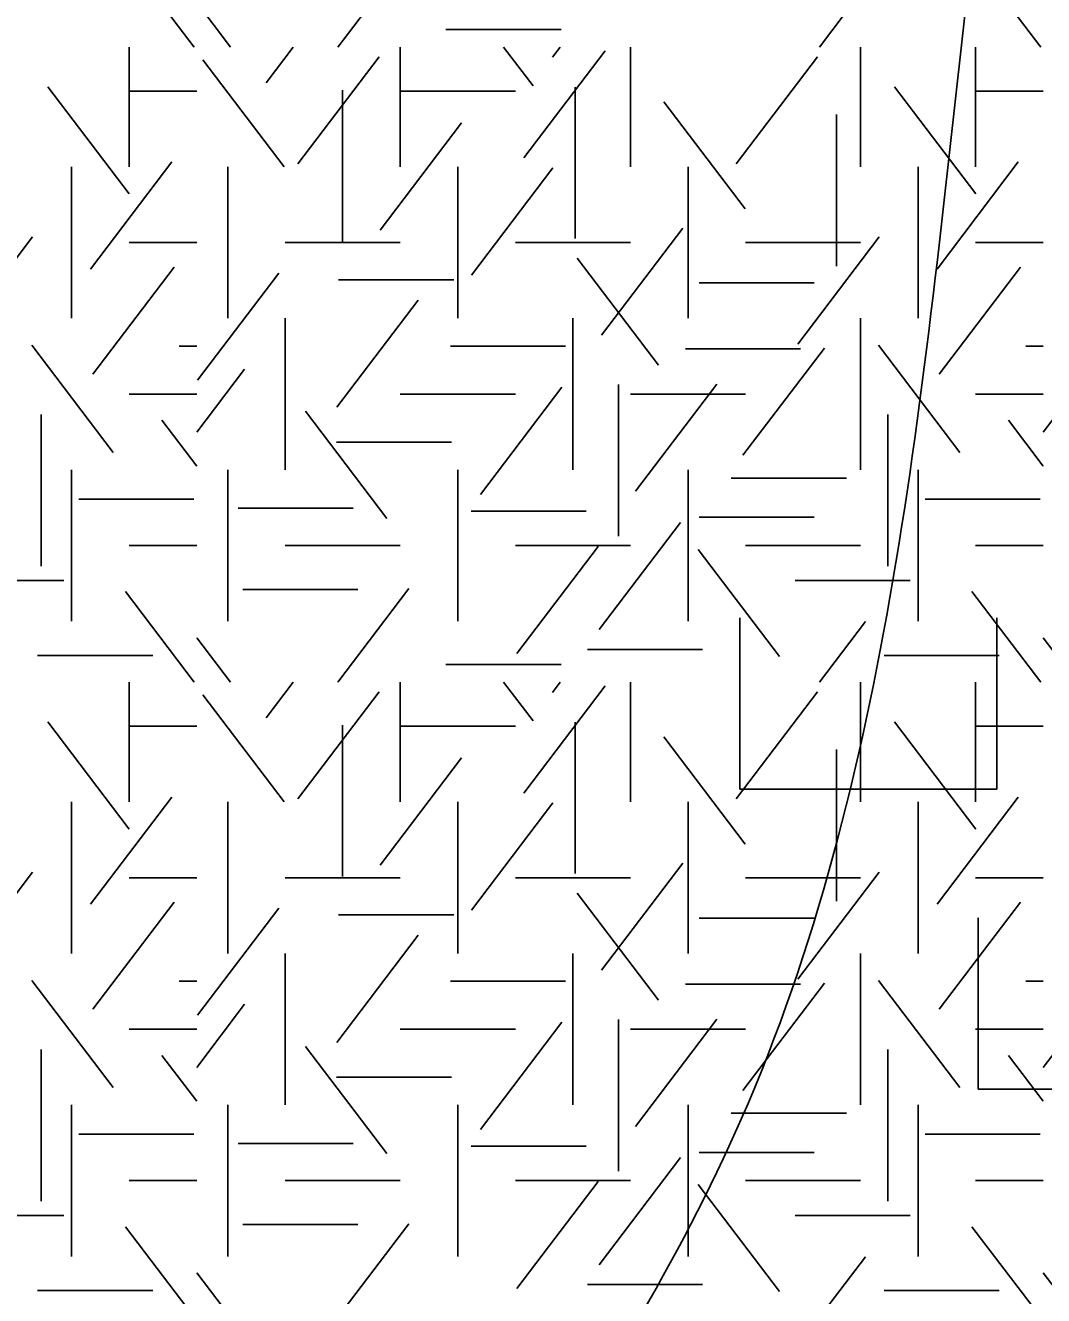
# Model space of a CAD drawing. Extents: x 419101 to 420177, y 4451541 to 4452254.
# Drawn here: x 419911.42 to 419923.3, y 4451670.27 to 4451685.09 of the extents above; entities that cross this region are included whole.
import ezdxf

# ---------------------------------------------------------------- set-up
doc = ezdxf.new("R2010")
doc.units = 0
doc.layers.add('3_HALİHAZIR', color=7, linetype='Continuous')
doc.layers.add('Level 41', color=7, linetype='Continuous')

msp = doc.modelspace()

# ---------------------------------------------------------------- linework, layer by layer
at = {"layer": '3_HALİHAZIR'}
for p, q in [((419919.754, 4451676.178), (419919.754, 4451678.178)), ((419922.754, 4451676.178), (419922.754, 4451678.178)), ((419919.754, 4451676.178), (419922.754, 4451676.178)), ((419922.534, 4451672.678), (419922.534, 4451674.678)), ((419922.534, 4451672.678), (419925.534, 4451672.678))]:
    msp.add_line(p, q, dxfattribs=at)
for points in [[(419863.518, 4451653.286), (419875.281, 4451661.721), (419884.647, 4451667.369), (419900.486, 4451675.908), (419910.541, 4451690.508), (419912.665, 4451698.792)], [(419903.245, 4451652.867), (419908.888, 4451656.212), (419913.846, 4451662.961), (419919.769, 4451672.327), (419922.386, 4451685.274), (419924.026, 4451697.625)]]:
    msp.add_spline(points, degree=3, dxfattribs=at)
at = {"layer": 'Level 41'}
for p, q in [((419913.385, 4451684.836), (419912.583, 4451685.892)), ((419915.061, 4451684.836), (419915.89, 4451685.927)), ((419923.264, 4451684.836), (419922.462, 4451685.892)), ((419920.681, 4451684.836), (419921.218, 4451685.542)), ((419913.808, 4451684.836), (419913.414, 4451685.354)), ((419916.323, 4451685.042), (419917.666, 4451685.042)), ((419912.626, 4451684.836), (419912.626, 4451683.438)), ((419912.626, 4451684.836), (419912.626, 4451683.438)), ((419914.224, 4451684.419), (419914.541, 4451684.836)), ((419915.79, 4451684.836), (419915.79, 4451683.438)), ((419917.339, 4451684.384), (419916.995, 4451684.836)), ((419917.232, 4451683.542), (419918.182, 4451684.792)), ((419917.565, 4451684.716), (419917.656, 4451684.836)), ((419918.476, 4451684.836), (419918.476, 4451683.438)), ((419921.162, 4451684.836), (419921.162, 4451683.438)), ((419922.505, 4451684.836), (419922.505, 4451683.438)), ((419922.505, 4451684.836), (419922.505, 4451683.438)), ((419914.435, 4451683.438), (419913.486, 4451684.688)), ((419914.595, 4451683.473), (419915.544, 4451684.723)), ((419919.709, 4451683.473), (419920.658, 4451684.723)), ((419912.627, 4451683.122), (419911.678, 4451684.371)), ((419912.626, 4451684.322), (419913.414, 4451684.322)), ((419915.115, 4451684.334), (419915.115, 4451682.567)), ((419915.79, 4451684.322), (419917.133, 4451684.322)), ((419917.832, 4451684.369), (419917.832, 4451682.602)), ((419922.506, 4451683.122), (419921.557, 4451684.371)), ((419922.505, 4451684.322), (419923.293, 4451684.322)), ((419919.816, 4451682.947), (419918.867, 4451684.196)), ((419920.88, 4451684.048), (419920.88, 4451682.281)), ((419915.555, 4451682.701), (419916.504, 4451683.951)), ((419911.955, 4451683.438), (419911.955, 4451681.671)), ((419911.955, 4451683.438), (419911.955, 4451681.671)), ((419912.175, 4451682.245), (419913.124, 4451683.495)), ((419913.776, 4451681.671), (419913.776, 4451683.438)), ((419916.462, 4451683.438), (419916.462, 4451681.671)), ((419916.621, 4451682.176), (419917.57, 4451683.426)), ((419919.148, 4451683.438), (419919.148, 4451681.671)), ((419921.834, 4451683.438), (419921.834, 4451681.671)), ((419921.834, 4451683.438), (419921.834, 4451681.671)), ((419922.054, 4451682.245), (419923.003, 4451683.495)), ((419918.138, 4451681.475), (419919.089, 4451682.724)), ((419910.55, 4451681.37), (419911.499, 4451682.62)), ((419912.626, 4451682.554), (419913.414, 4451682.554)), ((419914.447, 4451682.554), (419915.79, 4451682.554)), ((419917.133, 4451682.554), (419918.476, 4451682.554)), ((419919.819, 4451682.554), (419921.162, 4451682.554)), ((419920.429, 4451681.37), (419921.378, 4451682.62)), ((419922.505, 4451682.554), (419923.293, 4451682.554)), ((419912.201, 4451681.019), (419913.151, 4451682.268)), ((419918.804, 4451681.125), (419917.854, 4451682.374)), ((419922.08, 4451681.019), (419923.03, 4451682.268)), ((419913.424, 4451680.95), (419914.373, 4451682.199)), ((419915.071, 4451682.12), (419916.414, 4451682.12)), ((419919.279, 4451682.084), (419920.622, 4451682.084)), ((419915.049, 4451680.633), (419915.998, 4451681.883)), ((419914.447, 4451681.671), (419914.447, 4451679.904)), ((419917.805, 4451681.671), (419917.805, 4451679.904)), ((419921.162, 4451681.671), (419921.162, 4451679.904)), ((419912.44, 4451680.107), (419911.491, 4451681.356)), ((419922.319, 4451680.107), (419921.37, 4451681.356)), ((419913.21, 4451681.347), (419913.414, 4451681.347)), ((419916.377, 4451681.347), (419917.72, 4451681.347)), ((419919.119, 4451681.314), (419920.462, 4451681.314)), ((419919.789, 4451680.073), (419920.739, 4451681.323)), ((419923.089, 4451681.347), (419923.293, 4451681.347)), ((419913.414, 4451680.341), (419913.973, 4451681.077)), ((419923.293, 4451680.341), (419923.852, 4451681.077)), ((419912.626, 4451680.787), (419913.414, 4451680.787)), ((419915.79, 4451680.787), (419917.133, 4451680.787)), ((419916.726, 4451679.617), (419917.676, 4451680.867)), ((419918.337, 4451680.899), (419918.337, 4451679.131)), ((419918.476, 4451680.787), (419919.819, 4451680.787)), ((419918.537, 4451679.653), (419919.486, 4451680.902)), ((419922.505, 4451680.787), (419923.293, 4451680.787)), ((419911.601, 4451680.549), (419911.601, 4451678.781)), ((419913.414, 4451679.947), (419913.008, 4451680.481)), ((419915.634, 4451679.336), (419914.685, 4451680.586)), ((419921.48, 4451680.549), (419921.48, 4451678.781)), ((419923.293, 4451679.947), (419922.887, 4451680.481)), ((419915.044, 4451680.227), (419916.387, 4451680.227)), ((419911.955, 4451678.136), (419911.955, 4451679.904)), ((419913.776, 4451678.136), (419913.776, 4451679.904)), ((419916.462, 4451678.136), (419916.462, 4451679.904)), ((419919.148, 4451678.136), (419919.148, 4451679.904)), ((419921.834, 4451678.136), (419921.834, 4451679.904)), ((419919.653, 4451679.806), (419920.996, 4451679.806)), ((419912.037, 4451679.561), (419913.38, 4451679.561)), ((419913.899, 4451679.455), (419915.242, 4451679.455)), ((419921.916, 4451679.561), (419923.259, 4451679.561)), ((419916.616, 4451679.421), (419917.959, 4451679.421)), ((419918.112, 4451678.039), (419919.061, 4451679.289)), ((419919.279, 4451679.35), (419920.622, 4451679.35)), ((419912.626, 4451679.02), (419913.414, 4451679.02)), ((419914.447, 4451679.02), (419915.79, 4451679.02)), ((419917.133, 4451679.02), (419918.476, 4451679.02)), ((419917.152, 4451677.76), (419918.101, 4451679.009)), ((419919.819, 4451679.02), (419921.162, 4451679.02)), ((419922.505, 4451679.02), (419923.293, 4451679.02)), ((419920.215, 4451677.725), (419919.265, 4451678.974)), ((419910.519, 4451678.613), (419911.862, 4451678.613)), ((419920.398, 4451678.613), (419921.741, 4451678.613)), ((419913.385, 4451677.427), (419912.583, 4451678.483)), ((419913.953, 4451678.509), (419915.295, 4451678.509)), ((419915.061, 4451677.427), (419915.89, 4451678.518)), ((419923.264, 4451677.427), (419922.462, 4451678.483)), ((419920.681, 4451677.427), (419921.218, 4451678.133)), ((419913.808, 4451677.427), (419913.414, 4451677.945)), ((419923.687, 4451677.427), (419923.293, 4451677.945)), ((419917.975, 4451677.808), (419919.318, 4451677.808)), ((419911.558, 4451677.739), (419912.901, 4451677.739)), ((419921.437, 4451677.739), (419922.78, 4451677.739)), ((419916.323, 4451677.633), (419917.666, 4451677.633)), ((419912.626, 4451677.427), (419912.626, 4451676.029)), ((419912.626, 4451677.427), (419912.626, 4451676.029)), ((419914.224, 4451677.01), (419914.541, 4451677.427)), ((419915.79, 4451677.427), (419915.79, 4451676.029)), ((419917.339, 4451676.975), (419916.995, 4451677.427)), ((419917.232, 4451676.133), (419918.182, 4451677.383)), ((419917.565, 4451677.307), (419917.656, 4451677.427)), ((419918.476, 4451677.427), (419918.476, 4451676.029)), ((419921.162, 4451677.427), (419921.162, 4451676.029)), ((419922.505, 4451677.427), (419922.505, 4451676.029)), ((419922.505, 4451677.427), (419922.505, 4451676.029)), ((419914.435, 4451676.029), (419913.486, 4451677.279)), ((419914.595, 4451676.064), (419915.544, 4451677.314)), ((419919.709, 4451676.064), (419920.658, 4451677.314)), ((419912.627, 4451675.713), (419911.678, 4451676.962)), ((419912.626, 4451676.913), (419913.414, 4451676.913)), ((419915.115, 4451676.925), (419915.115, 4451675.158)), ((419915.79, 4451676.913), (419917.133, 4451676.913)), ((419917.832, 4451676.96), (419917.832, 4451675.193)), ((419922.506, 4451675.713), (419921.557, 4451676.962)), ((419922.505, 4451676.913), (419923.293, 4451676.913)), ((419919.816, 4451675.538), (419918.867, 4451676.787)), ((419920.88, 4451676.639), (419920.88, 4451674.872)), ((419915.555, 4451675.292), (419916.504, 4451676.542)), ((419911.955, 4451676.029), (419911.955, 4451674.262)), ((419911.955, 4451676.029), (419911.955, 4451674.262)), ((419912.175, 4451674.836), (419913.124, 4451676.086)), ((419913.776, 4451674.262), (419913.776, 4451676.029)), ((419916.462, 4451676.029), (419916.462, 4451674.262)), ((419916.621, 4451674.767), (419917.57, 4451676.017)), ((419919.148, 4451676.029), (419919.148, 4451674.262)), ((419921.834, 4451676.029), (419921.834, 4451674.262)), ((419921.834, 4451676.029), (419921.834, 4451674.262)), ((419922.054, 4451674.836), (419923.003, 4451676.086)), ((419918.138, 4451674.066), (419919.089, 4451675.315)), ((419910.55, 4451673.961), (419911.499, 4451675.211)), ((419912.626, 4451675.145), (419913.414, 4451675.145)), ((419914.447, 4451675.145), (419915.79, 4451675.145)), ((419917.133, 4451675.145), (419918.476, 4451675.145)), ((419919.819, 4451675.145), (419921.162, 4451675.145)), ((419920.429, 4451673.961), (419921.378, 4451675.211)), ((419922.505, 4451675.145), (419923.293, 4451675.145)), ((419912.201, 4451673.61), (419913.151, 4451674.859)), ((419918.804, 4451673.716), (419917.854, 4451674.965)), ((419922.08, 4451673.61), (419923.03, 4451674.859)), ((419913.424, 4451673.541), (419914.373, 4451674.79)), ((419915.071, 4451674.711), (419916.414, 4451674.711)), ((419919.279, 4451674.675), (419920.622, 4451674.675)), ((419915.049, 4451673.224), (419915.998, 4451674.474)), ((419914.447, 4451674.262), (419914.447, 4451672.495)), ((419917.805, 4451674.262), (419917.805, 4451672.495)), ((419921.162, 4451674.262), (419921.162, 4451672.495)), ((419912.44, 4451672.698), (419911.491, 4451673.947)), ((419922.319, 4451672.698), (419921.37, 4451673.947)), ((419913.21, 4451673.938), (419913.414, 4451673.938)), ((419916.377, 4451673.938), (419917.72, 4451673.938)), ((419919.119, 4451673.905), (419920.462, 4451673.905)), ((419919.789, 4451672.664), (419920.739, 4451673.914)), ((419923.089, 4451673.938), (419923.293, 4451673.938)), ((419913.414, 4451672.932), (419913.973, 4451673.668)), ((419923.293, 4451672.932), (419923.852, 4451673.668)), ((419912.626, 4451673.378), (419913.414, 4451673.378)), ((419915.79, 4451673.378), (419917.133, 4451673.378)), ((419916.726, 4451672.208), (419917.676, 4451673.458)), ((419918.337, 4451673.49), (419918.337, 4451671.722)), ((419918.476, 4451673.378), (419919.819, 4451673.378)), ((419918.537, 4451672.244), (419919.486, 4451673.493)), ((419922.505, 4451673.378), (419923.293, 4451673.378)), ((419911.601, 4451673.14), (419911.601, 4451671.372)), ((419913.414, 4451672.538), (419913.008, 4451673.072)), ((419915.634, 4451671.927), (419914.685, 4451673.177)), ((419921.48, 4451673.14), (419921.48, 4451671.372)), ((419923.293, 4451672.538), (419922.887, 4451673.072)), ((419915.044, 4451672.818), (419916.387, 4451672.818)), ((419911.955, 4451670.727), (419911.955, 4451672.495)), ((419913.776, 4451670.727), (419913.776, 4451672.495)), ((419916.462, 4451670.727), (419916.462, 4451672.495)), ((419919.148, 4451670.727), (419919.148, 4451672.495)), ((419921.834, 4451670.727), (419921.834, 4451672.495)), ((419919.653, 4451672.397), (419920.996, 4451672.397)), ((419912.037, 4451672.152), (419913.38, 4451672.152)), ((419913.899, 4451672.046), (419915.242, 4451672.046)), ((419921.916, 4451672.152), (419923.259, 4451672.152)), ((419916.616, 4451672.012), (419917.959, 4451672.012)), ((419918.112, 4451670.63), (419919.061, 4451671.88)), ((419919.279, 4451671.941), (419920.622, 4451671.941)), ((419912.626, 4451671.611), (419913.414, 4451671.611)), ((419914.447, 4451671.611), (419915.79, 4451671.611)), ((419917.133, 4451671.611), (419918.476, 4451671.611)), ((419917.152, 4451670.351), (419918.101, 4451671.6)), ((419919.819, 4451671.611), (419921.162, 4451671.611)), ((419922.505, 4451671.611), (419923.293, 4451671.611)), ((419920.215, 4451670.316), (419919.265, 4451671.565)), ((419910.519, 4451671.204), (419911.862, 4451671.204)), ((419920.398, 4451671.204), (419921.741, 4451671.204)), ((419913.385, 4451670.018), (419912.583, 4451671.074)), ((419913.953, 4451671.1), (419915.295, 4451671.1)), ((419915.061, 4451670.018), (419915.89, 4451671.109)), ((419923.264, 4451670.018), (419922.462, 4451671.074)), ((419920.681, 4451670.018), (419921.218, 4451670.724)), ((419913.808, 4451670.018), (419913.414, 4451670.536)), ((419923.687, 4451670.018), (419923.293, 4451670.536)), ((419917.975, 4451670.399), (419919.318, 4451670.399)), ((419911.558, 4451670.33), (419912.901, 4451670.33)), ((419921.437, 4451670.33), (419922.78, 4451670.33))]:
    msp.add_line(p, q, dxfattribs=at)

doc.saveas('drawing.dxf')
